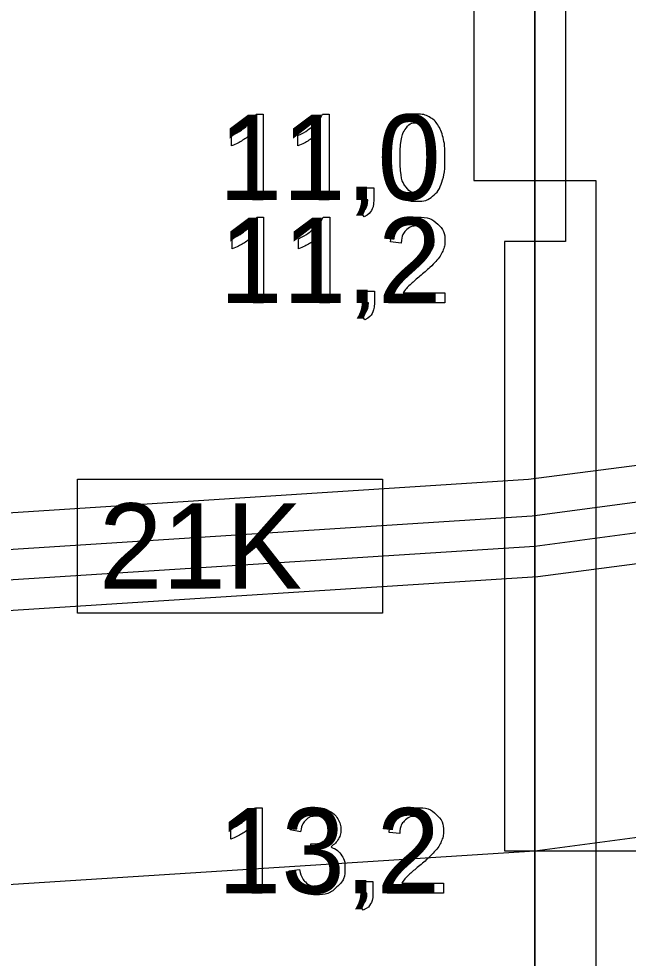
# Model space of a CAD drawing. Extents: x 532503 to 539665, y 6557663 to 6561526.
# Drawn here: x 537646.5 to 537686.5, y 6560238 to 6560299.7 of the extents above; entities that cross this region are included whole.
import ezdxf

# ---------------------------------------------------------------- set-up
doc = ezdxf.new("R2010")
doc.units = 0
for name, color, linetype in [('GEOLPUNKT', 7, 'Continuous'), ('illumineerimisjooned', 7, 'Continuous'), ('PIIR', 7, 'Continuous'), ('Plokid', 7, 'Continuous'), ('Proovid', 7, 'Continuous'), ('Veetase', 7, 'Continuous'), ('VORMISTUS', 7, 'Continuous')]:
    doc.layers.add(name, color=color, linetype=linetype)

msp = doc.modelspace()

# ---------------------------------------------------------------- linework, layer by layer
at = {"layer": 'GEOLPUNKT'}
msp.add_line((537680.404, 6560509.07), (537680.404, 6560181.07), dxfattribs=at)
at = {"layer": 'illumineerimisjooned'}
msp.add_lwpolyline([(537116.811, 6560201.028), (537409.752, 6560249.66), (537680.21, 6560267.062), (537927.175, 6560299.474), (538157.473, 6560293.066), (538426.888, 6560256.246), (538557.083, 6560232.845), (538708.678, 6560211.087)], dxfattribs=at)
at = {"layer": 'PIIR'}
msp.add_lwpolyline([(537114.811, 6560198.669), (537409.981, 6560247.67), (537680.404, 6560265.07), (537927.278, 6560297.47), (538157.309, 6560291.07), (538426.576, 6560254.27), (538556.764, 6560230.87), (538710.678, 6560208.78)], dxfattribs=at)
at = {"layer": 'Plokid'}
for points in [[(537119.211, 6560203.86), (537409.478, 6560252.047), (537679.976, 6560269.452), (537927.052, 6560301.878), (538157.67, 6560295.462), (538427.263, 6560258.617), (538557.466, 6560235.215), (538706.278, 6560213.856)], [(537119.211, 6560197.372), (537410.21, 6560245.681), (537680.599, 6560263.079), (537927.381, 6560295.467), (538157.146, 6560289.074), (538426.264, 6560252.294), (538556.445, 6560228.896), (538710.394, 6560206.8)]]:
    msp.add_lwpolyline(points, dxfattribs=at)
at = {"layer": 'Proovid'}
for points in [[(537680.404, 6560399.07), (537676.404, 6560399.07), (537676.404, 6560289.07), (537680.404, 6560289.07)], [(537680.404, 6560327.07), (537682.404, 6560327.07), (537682.404, 6560285.07), (537680.404, 6560285.07)], [(537680.404, 6560289.07), (537684.404, 6560289.07), (537684.404, 6560189.07), (537680.404, 6560189.07)], [(537680.404, 6560285.07), (537678.404, 6560285.07), (537678.404, 6560245.07), (537680.404, 6560245.07)], [(537650.404, 6560269.47), (537670.404, 6560269.47), (537670.404, 6560260.67), (537650.404, 6560260.67)]]:
    msp.add_lwpolyline(points, close=True, dxfattribs=at)
for points in [[(537662.123, 6560293.419), (537662.565, 6560293.419), (537662.565, 6560287.797)], [(537666.472, 6560293.419), (537666.915, 6560293.419), (537666.915, 6560287.797)], [(537662.565, 6560287.797), (537661.878, 6560287.797), (537661.878, 6560292.177)], [(537666.915, 6560287.797), (537666.228, 6560287.797), (537666.228, 6560292.177)], [(537660.504, 6560291.349), (537660.504, 6560292.013)], [(537664.853, 6560291.349), (537664.853, 6560292.013)], [(537669.049, 6560287.797), (537669.049, 6560288.578), (537669.83, 6560288.578), (537669.83, 6560287.797)], [(537669.438, 6560287.797), (537669.049, 6560287.797)], [(537662.161, 6560286.651), (537662.604, 6560286.651), (537662.604, 6560281.03)], [(537666.51, 6560286.651), (537666.953, 6560286.651), (537666.953, 6560281.03)], [(537669.194, 6560286.687), (537669.002, 6560286.982)], [(537660.542, 6560284.581), (537660.542, 6560285.246)], [(537662.604, 6560281.03), (537661.917, 6560281.03), (537661.917, 6560285.41)], [(537664.892, 6560284.581), (537664.892, 6560285.246)], [(537666.953, 6560281.03), (537666.266, 6560281.03), (537666.266, 6560285.41)], [(537671.636, 6560284.961), (537670.927, 6560285.033)], [(537669.087, 6560281.03), (537669.087, 6560281.811), (537669.869, 6560281.811), (537669.869, 6560281.03)], [(537674.5, 6560281.691), (537674.5, 6560281.03), (537670.799, 6560281.03)], [(537671.755, 6560281.691), (537674.5, 6560281.691)], [(537669.476, 6560281.03), (537669.087, 6560281.03)], [(537669.233, 6560279.92), (537669.04, 6560280.214)], [(537662.066, 6560247.892), (537662.509, 6560247.892), (537662.509, 6560242.27)], [(537660.447, 6560245.822), (537660.447, 6560246.486)], [(537662.509, 6560242.27), (537661.821, 6560242.27), (537661.821, 6560246.65)], [(537665.031, 6560246.317), (537664.344, 6560246.44)], [(537671.54, 6560246.201), (537670.832, 6560246.274)], [(537665.631, 6560244.925), (537665.707, 6560245.527)], [(537664.276, 6560243.756), (537664.963, 6560243.845)], [(537668.992, 6560242.27), (537668.992, 6560243.051), (537669.773, 6560243.051), (537669.773, 6560242.27)], [(537674.404, 6560242.932), (537674.404, 6560242.27), (537670.704, 6560242.27)], [(537671.66, 6560242.932), (537674.404, 6560242.932)], [(537669.381, 6560242.27), (537668.992, 6560242.27)], [(537669.137, 6560241.16), (537668.945, 6560241.455)]]:
    msp.add_lwpolyline(points, dxfattribs=at)
for points in [[(537660.504, 6560292.013), (537661.08, 6560292.284), (537661.512, 6560292.67), (537661.943, 6560293.056), (537662.123, 6560293.419)], [(537664.853, 6560292.013), (537665.43, 6560292.284), (537665.861, 6560292.67), (537666.293, 6560293.056), (537666.472, 6560293.419)], [(537670.85, 6560290.559), (537670.85, 6560291.552), (537671.054, 6560292.158), (537671.259, 6560292.764), (537671.661, 6560293.091), (537672.064, 6560293.419), (537672.675, 6560293.419), (537673.125, 6560293.419), (537673.466, 6560293.237), (537673.807, 6560293.056), (537674.027, 6560292.714), (537674.248, 6560292.372), (537674.374, 6560291.882), (537674.5, 6560291.391), (537674.5, 6560290.559), (537674.5, 6560289.574), (537674.297, 6560288.968), (537674.095, 6560288.362), (537673.692, 6560288.032), (537673.289, 6560287.703), (537672.675, 6560287.703), (537671.866, 6560287.703), (537671.404, 6560288.281), (537670.85, 6560288.982), (537670.85, 6560290.559)], [(537671.559, 6560290.559), (537671.559, 6560289.178), (537671.881, 6560288.722), (537672.203, 6560288.267), (537672.675, 6560288.267), (537673.147, 6560288.267), (537673.469, 6560288.724), (537673.791, 6560289.181), (537673.791, 6560290.559), (537673.791, 6560291.942), (537673.47, 6560292.396), (537673.148, 6560292.851), (537672.667, 6560292.851), (537672.195, 6560292.851), (537671.912, 6560292.45), (537671.559, 6560291.938), (537671.559, 6560290.559)], [(537661.878, 6560292.177), (537661.63, 6560291.941), (537661.227, 6560291.704), (537660.825, 6560291.467), (537660.504, 6560291.349)], [(537666.228, 6560292.177), (537665.98, 6560291.941), (537665.577, 6560291.704), (537665.174, 6560291.467), (537664.853, 6560291.349)], [(537669.002, 6560286.982), (537669.22, 6560287.078), (537669.323, 6560287.263), (537669.426, 6560287.449), (537669.438, 6560287.797)], [(537669.83, 6560287.797), (537669.83, 6560287.365), (537669.678, 6560287.099), (537669.525, 6560286.833), (537669.194, 6560286.687)], [(537660.542, 6560285.246), (537661.119, 6560285.517), (537661.55, 6560285.902), (537661.982, 6560286.288), (537662.161, 6560286.651)], [(537664.892, 6560285.246), (537665.468, 6560285.517), (537665.9, 6560285.902), (537666.331, 6560286.288), (537666.51, 6560286.651)], [(537670.927, 6560285.033), (537671, 6560285.823), (537671.473, 6560286.237), (537671.947, 6560286.651), (537672.745, 6560286.651), (537673.551, 6560286.651), (537674.021, 6560286.204), (537674.491, 6560285.758), (537674.491, 6560285.097), (537674.491, 6560284.761), (537674.354, 6560284.437), (537674.216, 6560284.112), (537673.898, 6560283.753), (537673.579, 6560283.395), (537672.839, 6560282.768), (537672.221, 6560282.249), (537672.045, 6560282.064), (537671.869, 6560281.878), (537671.755, 6560281.691)], [(537670.799, 6560281.03), (537670.791, 6560281.278), (537670.879, 6560281.508), (537671.021, 6560281.886), (537671.332, 6560282.253), (537671.644, 6560282.619), (537672.231, 6560283.099), (537673.143, 6560283.849), (537673.463, 6560284.286), (537673.783, 6560284.723), (537673.783, 6560285.114), (537673.783, 6560285.522), (537673.491, 6560285.803), (537673.199, 6560286.083), (537672.73, 6560286.083), (537672.234, 6560286.083), (537671.937, 6560285.785), (537671.639, 6560285.488), (537671.636, 6560284.961)], [(537661.917, 6560285.41), (537661.669, 6560285.173), (537661.266, 6560284.936), (537660.863, 6560284.7), (537660.542, 6560284.581)], [(537666.266, 6560285.41), (537666.018, 6560285.173), (537665.615, 6560284.936), (537665.212, 6560284.7), (537664.892, 6560284.581)], [(537669.04, 6560280.214), (537669.258, 6560280.31), (537669.361, 6560280.496), (537669.465, 6560280.681), (537669.476, 6560281.03)], [(537669.869, 6560281.03), (537669.869, 6560280.597), (537669.716, 6560280.331), (537669.564, 6560280.065), (537669.233, 6560279.92)], [(537660.447, 6560246.486), (537661.023, 6560246.757), (537661.455, 6560247.143), (537661.886, 6560247.529), (537662.066, 6560247.892)], [(537664.344, 6560246.44), (537664.47, 6560247.132), (537664.917, 6560247.512), (537665.364, 6560247.892), (537666.029, 6560247.892), (537666.488, 6560247.892), (537666.874, 6560247.695), (537667.26, 6560247.499), (537667.464, 6560247.159), (537667.669, 6560246.82), (537667.669, 6560246.439), (537667.669, 6560246.076), (537667.474, 6560245.779), (537667.279, 6560245.481), (537666.897, 6560245.306), (537667.394, 6560245.191), (537667.668, 6560244.831), (537667.942, 6560244.47), (537667.942, 6560243.928), (537667.942, 6560243.195), (537667.407, 6560242.686), (537666.873, 6560242.176), (537666.055, 6560242.176), (537665.318, 6560242.176), (537664.831, 6560242.616), (537664.344, 6560243.056), (537664.276, 6560243.756)], [(537670.832, 6560246.274), (537670.904, 6560247.064), (537671.378, 6560247.478), (537671.852, 6560247.892), (537672.65, 6560247.892), (537673.456, 6560247.892), (537673.926, 6560247.445), (537674.396, 6560246.998), (537674.396, 6560246.338), (537674.396, 6560246.002), (537674.258, 6560245.677), (537674.121, 6560245.353), (537673.802, 6560244.994), (537673.484, 6560244.635), (537672.744, 6560244.009), (537672.125, 6560243.489), (537671.95, 6560243.304), (537671.774, 6560243.119), (537671.66, 6560242.932)], [(537665.707, 6560245.527), (537665.776, 6560245.519), (537665.818, 6560245.519), (537666.258, 6560245.519), (537666.609, 6560245.748), (537666.96, 6560245.977), (537666.96, 6560246.454), (537666.96, 6560246.832), (537666.704, 6560247.08), (537666.448, 6560247.328), (537666.043, 6560247.328), (537665.642, 6560247.328), (537665.375, 6560247.075), (537665.107, 6560246.822), (537665.031, 6560246.317)], [(537670.704, 6560242.27), (537670.696, 6560242.519), (537670.784, 6560242.748), (537670.925, 6560243.127), (537671.237, 6560243.493), (537671.549, 6560243.86), (537672.136, 6560244.34), (537673.048, 6560245.09), (537673.367, 6560245.527), (537673.687, 6560245.964), (537673.687, 6560246.354), (537673.687, 6560246.763), (537673.395, 6560247.043), (537673.104, 6560247.324), (537672.635, 6560247.324), (537672.139, 6560247.324), (537671.841, 6560247.026), (537671.544, 6560246.728), (537671.54, 6560246.201)], [(537661.821, 6560246.65), (537661.573, 6560246.414), (537661.17, 6560246.177), (537660.768, 6560245.94), (537660.447, 6560245.822)], [(537664.963, 6560243.845), (537665.081, 6560243.26), (537665.365, 6560243.002), (537665.648, 6560242.744), (537666.059, 6560242.744), (537666.546, 6560242.744), (537666.879, 6560243.08), (537667.212, 6560243.416), (537667.212, 6560243.913), (537667.212, 6560244.387), (537666.903, 6560244.694), (537666.593, 6560245.002), (537666.116, 6560245.002), (537665.921, 6560245.002), (537665.631, 6560244.925)], [(537668.945, 6560241.455), (537669.163, 6560241.551), (537669.266, 6560241.736), (537669.369, 6560241.922), (537669.381, 6560242.27)], [(537669.773, 6560242.27), (537669.773, 6560241.838), (537669.621, 6560241.572), (537669.468, 6560241.306), (537669.137, 6560241.16)]]:
    msp.add_open_spline(points, degree=3, dxfattribs=at)
at = {"layer": 'Veetase'}
msp.add_lwpolyline([(537081.832, 6560175.112), (537114.818, 6560178.67), (537409.981, 6560227.67), (537680.404, 6560245.07), (537927.278, 6560277.47), (538157.309, 6560271.07), (538426.576, 6560234.27), (538783.9, 6560178.27), (538809.139, 6560175.709)], dxfattribs=at)
at = {"layer": 'VORMISTUS'}
msp.add_line((537680.404, 6560245.07), (537725.277, 6560245.07), dxfattribs=at)

# ---------------------------------------------------------------- texts
at = {"layer": 'Proovid'}
for s, p in [('11,0', (537659.655, 6560287.797)), ('11,2', (537659.693, 6560281.03)), ('21K', (537651.804, 6560262.27)), ('13,2', (537659.598, 6560242.27))]:
    msp.add_text(s, height=5.6, dxfattribs=at).set_placement(p)

doc.saveas('drawing.dxf')
